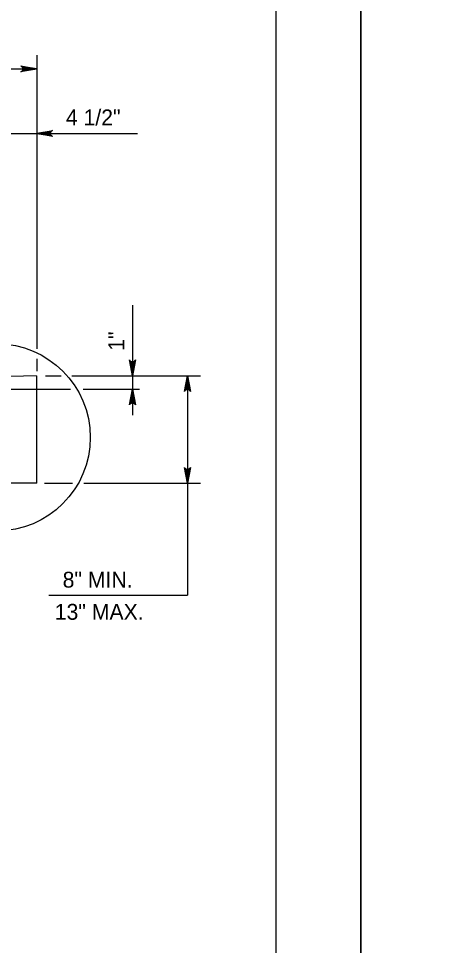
# Model space of a CAD drawing. Extents: x 2087776 to 2104538, y 970919 to 982612.
# Drawn here: x 2095841 to 2096108, y 973419 to 973994 of the extents above; entities that cross this region are included whole.
import ezdxf

# ---------------------------------------------------------------- set-up
doc = ezdxf.new("R2010")
doc.units = 0
doc.layers.add('1', color=7, linetype='Continuous')
doc.layers.add('PLT-BNDY', color=7, linetype='Continuous')

msp = doc.modelspace()

# ---------------------------------------------------------------- linework, layer by layer
at = {"layer": '1'}
for p, q in [((2095852.28, 973970.83), (2095852.28, 973788.64)), ((2095552.29, 973962.26), (2095852.28, 973962.26)), ((2095740.96, 973922.26), (2095914.8, 973922.26)), ((2095911.65, 973815.71), (2095911.65, 973747.49)), ((2095852.28, 973782.34), (2095852.28, 973774.86)), ((2095852.26, 973771.97), (2095589.79, 973763.64)), ((2095852.28, 973705.29), (2095852.28, 973771.97)), ((2095857.82, 973771.97), (2095867.52, 973771.97)), ((2095874.15, 973771.97), (2095953.81, 973771.97)), ((2095945.75, 973771.97), (2095945.75, 973635.91)), ((2095804.68, 973763.64), (2095873.33, 973763.64)), ((2095881.13, 973763.64), (2095916.04, 973763.64)), ((2095852.28, 973705.29), (2095552.29, 973705.29)), ((2095857.05, 973705.29), (2095874.51, 973705.29)), ((2095881.51, 973705.29), (2095953.81, 973705.29)), ((2095859.84, 973635.91), (2095945.75, 973635.91))]:
    msp.add_line(p, q, dxfattribs=at)
for points in [[(2096000.74, 972917.37), (2096000.74, 974767.76), (2093422, 974767.76), (2093422, 972917.37), (2096000.74, 972917.37), (2096000.74, 973003.85), (2095344.57, 973003.85), (2095344.57, 973216.04), (2096000.74, 973216.04), (2096000.74, 973311.07), (2095344.57, 973311.07), (2095344.57, 972917.37), (2095603.11, 972917.37), (2095603.11, 973003.85), (2095603.11, 972917.37), (2095855.73, 972917.37), (2095855.73, 973003.85), (2095855.73, 972963.44), (2096000.74, 972963.44)], [(2095852.28, 973962.26), (2095842.49, 973960.42), (2095842.87, 973960.68), (2095843.25, 973960.95), (2095843.44, 973961.27), (2095843.64, 973961.6), (2095843.69, 973961.93), (2095843.75, 973962.26), (2095843.69, 973962.59), (2095843.64, 973962.91), (2095843.44, 973963.24), (2095843.25, 973963.57), (2095842.87, 973963.83), (2095842.49, 973964.09), (2095852.28, 973962.26), (2095842.87, 973963.83), (2095843.25, 973963.57), (2095852.28, 973962.26), (2095843.44, 973963.24), (2095843.64, 973962.91), (2095852.28, 973962.26), (2095843.69, 973962.59), (2095843.75, 973962.26), (2095852.28, 973962.26), (2095843.69, 973961.93), (2095843.64, 973961.6), (2095852.28, 973962.26), (2095843.44, 973961.27), (2095843.25, 973960.95), (2095852.28, 973962.26), (2095842.87, 973960.68)], [(2095852.27, 973922.26), (2095862.06, 973924.09), (2095861.68, 973923.83), (2095861.31, 973923.57), (2095861.11, 973923.24), (2095860.92, 973922.91), (2095860.86, 973922.59), (2095860.8, 973922.26), (2095860.86, 973921.93), (2095860.92, 973921.6), (2095861.11, 973921.27), (2095861.31, 973920.95), (2095861.68, 973920.68), (2095862.06, 973920.42), (2095852.27, 973922.26), (2095861.68, 973920.68), (2095861.31, 973920.95), (2095852.27, 973922.26), (2095861.11, 973921.27), (2095860.92, 973921.6), (2095852.27, 973922.26), (2095860.86, 973921.93), (2095860.8, 973922.26), (2095852.27, 973922.26), (2095860.86, 973922.59), (2095860.92, 973922.91), (2095852.27, 973922.26), (2095861.11, 973923.24), (2095861.31, 973923.57), (2095852.27, 973922.26), (2095861.68, 973923.83)], [(2095911.65, 973771.97), (2095909.81, 973781.76), (2095910.07, 973781.38), (2095910.33, 973781), (2095910.66, 973780.81), (2095910.99, 973780.62), (2095911.32, 973780.56), (2095911.65, 973780.5), (2095911.97, 973780.56), (2095912.3, 973780.62), (2095912.63, 973780.81), (2095912.96, 973781), (2095913.22, 973781.38), (2095913.48, 973781.76), (2095911.65, 973771.97), (2095913.22, 973781.38), (2095912.96, 973781), (2095911.65, 973771.97), (2095912.63, 973780.81), (2095912.3, 973780.62), (2095911.65, 973771.97), (2095911.97, 973780.56), (2095911.65, 973780.5), (2095911.65, 973771.97), (2095911.32, 973780.56), (2095910.99, 973780.62), (2095911.65, 973771.97), (2095910.66, 973780.81), (2095910.33, 973781), (2095911.65, 973771.97), (2095910.07, 973781.38)], [(2095945.75, 973771.97), (2095947.59, 973762.19), (2095947.33, 973762.56), (2095947.07, 973762.94), (2095946.74, 973763.14), (2095946.41, 973763.33), (2095946.08, 973763.39), (2095945.75, 973763.44), (2095945.43, 973763.39), (2095945.1, 973763.33), (2095944.77, 973763.14), (2095944.44, 973762.94), (2095944.18, 973762.56), (2095943.92, 973762.19), (2095945.75, 973771.97), (2095944.18, 973762.56), (2095944.44, 973762.94), (2095945.75, 973771.97), (2095944.77, 973763.14), (2095945.1, 973763.33), (2095945.75, 973771.97), (2095945.43, 973763.39), (2095945.75, 973763.44), (2095945.75, 973771.97), (2095946.08, 973763.39), (2095946.41, 973763.33), (2095945.75, 973771.97), (2095946.74, 973763.14), (2095947.07, 973762.94), (2095945.75, 973771.97), (2095947.33, 973762.56)], [(2095911.65, 973763.64), (2095913.48, 973753.86), (2095913.22, 973754.23), (2095912.96, 973754.61), (2095912.63, 973754.81), (2095912.3, 973755), (2095911.97, 973755.06), (2095911.65, 973755.11), (2095911.32, 973755.06), (2095910.99, 973755), (2095910.66, 973754.81), (2095910.33, 973754.61), (2095910.07, 973754.23), (2095909.81, 973753.86), (2095911.65, 973763.64), (2095910.07, 973754.23), (2095910.33, 973754.61), (2095911.65, 973763.64), (2095910.66, 973754.81), (2095910.99, 973755), (2095911.65, 973763.64), (2095911.32, 973755.06), (2095911.65, 973755.11), (2095911.65, 973763.64), (2095911.97, 973755.06), (2095912.3, 973755), (2095911.65, 973763.64), (2095912.63, 973754.81), (2095912.96, 973754.61), (2095911.65, 973763.64), (2095913.22, 973754.23)], [(2095945.75, 973705.29), (2095943.92, 973715.08), (2095944.18, 973714.7), (2095944.44, 973714.32), (2095944.77, 973714.13), (2095945.1, 973713.94), (2095945.43, 973713.88), (2095945.75, 973713.82), (2095946.08, 973713.88), (2095946.41, 973713.94), (2095946.74, 973714.13), (2095947.07, 973714.32), (2095947.33, 973714.7), (2095947.59, 973715.08), (2095945.75, 973705.29), (2095947.33, 973714.7), (2095947.07, 973714.32), (2095945.75, 973705.29), (2095946.74, 973714.13), (2095946.41, 973713.94), (2095945.75, 973705.29), (2095946.08, 973713.88), (2095945.75, 973713.82), (2095945.75, 973705.29), (2095945.43, 973713.88), (2095945.1, 973713.94), (2095945.75, 973705.29), (2095944.77, 973714.13), (2095944.44, 973714.32), (2095945.75, 973705.29), (2095944.18, 973714.7)]]:
    msp.add_lwpolyline(points, dxfattribs=at)
msp.add_circle((2095827.41, 973733.71), 58.13, dxfattribs=at)
at = {"layer": 'PLT-BNDY'}
for points in [[(2093294.05, 974816.97), (2096053.23, 974816.97), (2096053.23, 972868.16), (2093294.05, 972868.16)], [(2096053.23, 974816.97), (2098812.42, 974816.97), (2098812.42, 972868.16), (2096053.23, 972868.16)]]:
    msp.add_lwpolyline(points, close=True, dxfattribs=at)

# ---------------------------------------------------------------- texts
at = {"layer": '1'}
for s, rotation, p in [('4 1/2"', 360, (2095870.36, 973927.27)), ('1"', 90, (2095906.58, 973787.4))]:
    msp.add_text(s, height=9.843, rotation=rotation, dxfattribs=at).set_placement(p)
for s, p in [('8" MIN.', (2095868.36, 973640.51)), ('13" MAX.', (2095863.48, 973620.58))]:
    msp.add_text(s, height=9.843, dxfattribs=at).set_placement(p)

doc.saveas('drawing.dxf')
